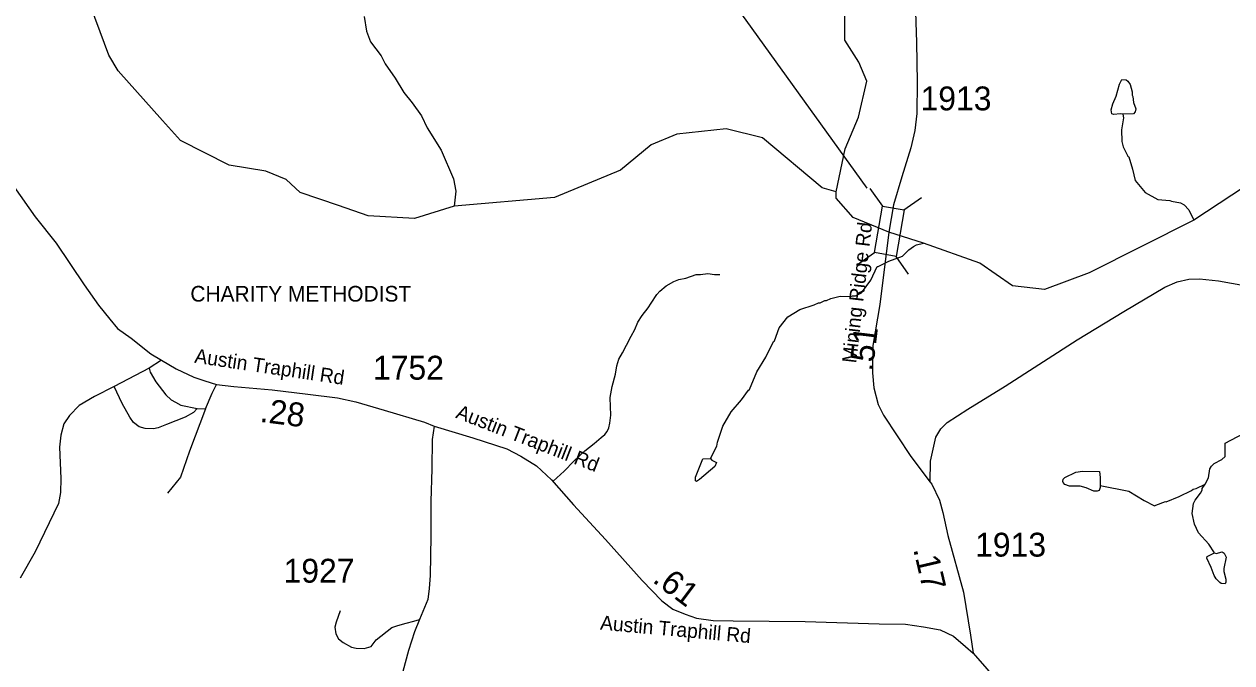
# Model space of a CAD drawing. Extents: x 1248224 to 1454986, y 825081 to 985870.
# Drawn here: x 1424043 to 1430374, y 935145 to 938490 of the extents above; entities that cross this region are included whole.
import ezdxf

# ---------------------------------------------------------------- set-up
doc = ezdxf.new("R2010")
doc.units = 0
for name, color, linetype in [('Exist Cultural Church with Cemetery Label', 7, 'Continuous'), ('Exist Hydrographic Creek Single Shore', 7, 'Continuous'), ('Exist Hydrographic Misc Water Feature', 7, 'Continuous'), ('Exist Road Non-System Type 51', 7, 'Continuous'), ('Exist Road Secondary Mileage Hundredths English Label', 7, 'Continuous'), ('Exist Road Secondary Structure Standard Bridge CELL', 7, 'Continuous'), ('Exist Road Secondary Structure Standard Bridge Number Label', 7, 'Continuous'), ('Exist Road Secondary Type 51 Attributed', 7, 'Continuous'), ('Exist Road Secondary Type 51 Label', 7, 'Continuous'), ('Exist Road Secondary Type 51 Number Label', 7, 'Continuous')]:
    doc.layers.add(name, color=color, linetype=linetype)

msp = doc.modelspace()

# ---------------------------------------------------------------- linework, layer by layer
at = {"layer": 'Exist Hydrographic Creek Single Shore'}
for points in [[(1432111.9, 937113.7), (1431966.4, 937481.6), (1431836.4, 937645), (1431772.4, 937787.6), (1431320.3, 938095.4), (1431219.4, 938074.4), (1430773.4, 937856.9), (1430175.5, 937463.3), (1429626.3, 937187.3), (1429391.3, 937100.1), (1429224.3, 937119.9), (1429052.4, 937238.3), (1428758.2, 937343), (1428575.7, 937400.2)], [(1428300.3, 937611.3), (1428226.3, 937632.5), (1427914.3, 937894.9), (1427723.3, 937941.3), (1427464.3, 937913.8), (1427329.3, 937857.4), (1427168.3, 937726), (1426823.3, 937582), (1426297.3, 937536.7), (1426088.3, 937472), (1425846.3, 937486.7), (1425690.4, 937540.2)], [(1428575.7, 937400.2), (1428389.3, 937478.1), (1428300.3, 937578.5), (1428300.3, 937611.3)]]:
    msp.add_lwpolyline(points, dxfattribs=at)
at = {"layer": 'Exist Hydrographic Misc Water Feature'}
for points in [[(1424487.3, 938328.4), (1424368.3, 938649.2), (1424227.3, 938711.1), (1424097.3, 938854.9), (1423967.3, 939064.3), (1423945.2, 939206), (1424049.3, 939397.5), (1424006.2, 939782.5), (1424013.2, 940557.2), (1423615.2, 941090.5), (1423391.2, 941571.1), (1423156.2, 941950), (1423126.3, 942091.8), (1423173.2, 942366.7), (1423168.2, 942540.8), (1423144.2, 942574.1), (1423138.3, 942692.4), (1423114.3, 942752)], [(1428300.3, 937611.3), (1428346.4, 937836.9), (1428416.3, 938002.9), (1428461.3, 938192.3), (1428418, 938290.5), (1428345.5, 938405.7), (1428341.3, 939280.3), (1428290.1, 939621.5), (1428238.5, 939690.4), (1427953.3, 939886), (1427665.3, 940092.9), (1427418.3, 940248.9), (1426716.3, 941037.8), (1426659.3, 941130.9)], [(1425825.5, 938530.3), (1425837.2, 938453.6), (1425859.1, 938397.6), (1425913.9, 938324.6), (1425935.2, 938282.1), (1425987.9, 938207.2), (1426032.6, 938132.3), (1426077.6, 938077.5), (1426126, 938010.9), (1426155.3, 937948), (1426229.3, 937830.6), (1426292.7, 937679.4), (1426305.5, 937615.9), (1426297.3, 937536.7)], [(1424768.6, 937985.2), (1424535.3, 938245.2), (1424487.3, 938328.4)], [(1429803.4, 938019.5), (1429789.9, 938020.2), (1429753.8, 938017), (1429745.9, 938021.1), (1429742.3, 938041.2), (1429750.9, 938073), (1429767.5, 938112.7), (1429784.6, 938176.5), (1429797, 938200.3), (1429821, 938197.8), (1429828.9, 938191.7), (1429840.6, 938173.4), (1429851.9, 938135.2), (1429851.6, 938119.2), (1429855.4, 938111.1), (1429858.9, 938079.1), (1429870.4, 938046.8), (1429868.1, 938030.9), (1429857.9, 938021.1), (1429803.4, 938019.5)], [(1425690.4, 937540.2), (1425490.3, 937608.9), (1425416.3, 937676), (1425309.2, 937720.8), (1425118.2, 937751), (1424862.2, 937880.9), (1424768.6, 937985.2)], [(1429803.4, 938019.5), (1429805.5, 937999.9), (1429796.5, 937936.1), (1429797.4, 937876.1), (1429804.9, 937847.9), (1429828.1, 937799.5), (1429834, 937795.3), (1429854.2, 937731.6), (1429867.8, 937670.6), (1429919.8, 937608.9), (1429986.2, 937572.5), (1430050, 937567.3), (1430058, 937563.2), (1430105.8, 937554.3), (1430123.6, 937543.9), (1430149.2, 937517.5), (1430175.5, 937463.3)], [(1427641.7, 936215.6), (1427675, 936280.3), (1427677.4, 936300.3), (1427704.9, 936383.9), (1427750.1, 936459), (1427803.2, 936522.1), (1427840.1, 936573.4), (1427846.2, 936577.3), (1427883.8, 936668.7), (1427931.1, 936745.9), (1427970.5, 936827.2), (1427976.6, 936831.1), (1428001.7, 936898.8), (1428046.4, 936957.9), (1428109.4, 936996.1), (1428183.8, 937019.4), (1428208, 937031), (1428216, 937030.9), (1428240.2, 937042.5), (1428248.3, 937042.3), (1428272.5, 937053.9), (1428320.7, 937065.1), (1428376.6, 937064), (1428384.6, 937067.8), (1428400.6, 937067.5), (1428432.9, 937083), (1428482, 937150.2), (1428515.3, 937221.6), (1428520.4, 937220.8), (1428575.7, 937248.5), (1428648.2, 937275.2), (1428680.8, 937308.7), (1428705.1, 937326.2), (1428721.2, 937333.9), (1428758.2, 937343)], [(1430234.7, 936080.3), (1430252, 936113.4), (1430258.9, 936161.4), (1430267.1, 936175.2), (1430281.4, 936189), (1430321.8, 936210.2), (1430339.9, 936225.8), (1430339.2, 936296), (1430436.1, 936346.2)], [(1427641.7, 936215.6), (1427647.8, 936206.8), (1427671.6, 936194.3), (1427663.2, 936172.5), (1427584, 936105.8), (1427567.8, 936094.1), (1427561.9, 936098.2), (1427562.3, 936118.2), (1427599.9, 936213.7), (1427641.7, 936215.6)], [(1429683.4, 936073.1), (1429683.2, 936063.8), (1429678.9, 936047.8), (1429668.9, 936044), (1429650.9, 936044.3), (1429611.1, 936061), (1429579.4, 936069.6), (1429523.4, 936070.7), (1429499.5, 936079.1), (1429489.7, 936089.3), (1429487.8, 936095.3), (1429490, 936107.3), (1429498.2, 936115.2), (1429556.6, 936144.1), (1429590.7, 936149.5), (1429679.6, 936147.9), (1429684.1, 936115.8), (1429683.4, 936073.1)], [(1429683.4, 936073.1), (1429834.9, 936045), (1429914, 935995.5), (1429969.6, 935966.5), (1429975.9, 935971.4), (1430026, 935989.5), (1430029.2, 935987.7), (1430098.4, 936016.2), (1430162.9, 936047), (1430171, 936054.9), (1430187.1, 936058.6), (1430234.7, 936080.3)], [(1430283.3, 935721), (1430254.1, 935767.2), (1430199.1, 935826.2), (1430178.2, 935871.7), (1430167.1, 935927.8), (1430173.7, 935978.8), (1430182, 935996.6), (1430210.7, 936034.2), (1430218.9, 936050), (1430219.1, 936058), (1430234.7, 936080.3)], [(1430283.3, 935721), (1430291.2, 935718.5), (1430323.4, 935726), (1430333.2, 935719.7), (1430344.8, 935697.6), (1430331.9, 935639.7), (1430331.6, 935623.7), (1430342.9, 935583.6), (1430342.6, 935567.5), (1430338.5, 935559.6), (1430318.5, 935560), (1430310.6, 935566.1), (1430292.9, 935584.4), (1430281.3, 935602.6), (1430266, 935645), (1430242.8, 935693.4), (1430245, 935701.4), (1430283.3, 935721)]]:
    msp.add_lwpolyline(points, dxfattribs=at)
at = {"layer": 'Exist Road Non-System Type 51'}
for points in [[(1426815.4, 936096.6), (1426874.5, 936149.5), (1426923.6, 936200.7), (1426982.8, 936255.5), (1427031.6, 936294.6), (1427068, 936325.8), (1427086.4, 936341.6), (1427098.7, 936357.2), (1427107.1, 936375), (1427113.6, 936401), (1427118.4, 936442.9), (1427114.2, 936533), (1427114.3, 936535), (1427125.5, 936592.9), (1427142.6, 936656.7), (1427149.4, 936700.5), (1427160.2, 936736.3), (1427178.8, 936767.9), (1427199.7, 936809.5), (1427224.5, 936855.2), (1427243.4, 936890.9), (1427260, 936928.5), (1427282.6, 936964.1), (1427313.4, 937003.6), (1427330, 937029.2), (1427358.9, 937074.7), (1427375.3, 937092.4), (1427407.9, 937119.7), (1427448.5, 937142.9), (1427474.6, 937152.5), (1427510.8, 937159.7), (1427565.2, 937178.8), (1427589.1, 937178.3), (1427627.3, 937183.5), (1427661.2, 937178.9), (1427689.2, 937178.3)], [(1424697.1, 936688.1), (1424703.2, 936666.9), (1424733.4, 936617), (1424786.2, 936549), (1424813.4, 936523.3), (1424836.1, 936509.7), (1424864.8, 936494.6), (1424949.4, 936477.9)], [(1424949.4, 936477.9), (1424931.2, 936456.8), (1424887.4, 936432.6), (1424789.2, 936393.3), (1424745.4, 936376.7), (1424719.8, 936370.6), (1424677.5, 936372.1), (1424645.8, 936381.2), (1424615.5, 936403.9), (1424595.9, 936432.6), (1424556.6, 936503.6), (1424514.3, 936592.8)], [(1424993.2, 936474.9), (1425027.9, 936556.6), (1425051.3, 936603.6)], [(1424993.2, 936474.9), (1424908.6, 936254.2), (1424861.8, 936116.7), (1424793.9, 936034.4)], [(1424949.4, 936477.9), (1424993.2, 936474.9)], [(1425700, 935416.9), (1425678.9, 935357.9), (1425671.3, 935332.2), (1425677.4, 935297.5), (1425691, 935270.3), (1425715.1, 935250.6), (1425758.9, 935226.4), (1425783.1, 935221.9), (1425825.4, 935220.4), (1425861.6, 935231), (1425888.8, 935265.7), (1425970.4, 935329.2), (1426002.1, 935341.3), (1426045.9, 935353.4), (1426085.2, 935364), (1426115.8, 935372.7)]]:
    msp.add_lwpolyline(points, dxfattribs=at)
at = {"layer": 'Exist Road Secondary Structure Standard Bridge CELL'}
for p, q in [((1428543.6, 937537.6), (1428478.8, 937630.3)), ((1428655.1, 937517.8), (1428747.8, 937582.7)), ((1428407.2, 937228.7), (1428499.9, 937293.6)), ((1428678.8, 937180.7), (1428614, 937273.4))]:
    msp.add_line(p, q, dxfattribs=at)
msp.add_lwpolyline([(1428499.9, 937293.6), (1428543.1, 937537.6), (1428657.1, 937517.5), (1428614, 937273.4)], close=True, dxfattribs=at)
at = {"layer": 'Exist Road Secondary Structure Standard Bridge Number Label'}
msp.add_line((1428462.7, 937632), (1427287.8, 939260), dxfattribs=at)
at = {"layer": 'Exist Road Secondary Type 51 Attributed'}
for points in [[(1423181.6, 938906.2), (1423242.6, 938835.4), (1423297.2, 938741.6), (1423379.2, 938562.4), (1423465.1, 938392.4), (1423477.8, 938366.7), (1423564.7, 938232.1), (1423637, 938126.6), (1423841.3, 937846.5), (1424101, 937481.1), (1424210, 937343.4), (1424356.4, 937124.5), (1424432.5, 937019), (1424491.1, 936944.8), (1424532.1, 936895.9), (1424603.9, 936845.8), (1424707.4, 936763.8), (1424761.8, 936729.5)], [(1428740.8, 938656.2), (1428721.8, 938639.1), (1428714.4, 938606.6), (1428720.3, 938394.6), (1428724.1, 938186.9), (1428722.2, 938023.1), (1428712.6, 937933.6), (1428690.9, 937842.7), (1428643.5, 937690.1), (1428601.1, 937544.3), (1428575.7, 937400.2)], [(1428575.7, 937400.2), (1428528.2, 937022.1), (1428492.2, 936806.3), (1428490.3, 936663.4), (1428497.7, 936586.2), (1428520.5, 936498.6), (1428547.2, 936441.4), (1428691.8, 936226.2), (1428792.2, 936090.9)], [(1428792.2, 936090.9), (1428795.1, 936201.7), (1428823.1, 936327.6), (1428848.2, 936371), (1428881.8, 936403.1), (1428990.8, 936474.5), (1429185.1, 936593.4), (1429563.3, 936837.5), (1429807.9, 936985.7), (1430022.5, 937112.1), (1430088.2, 937140.1), (1430148.3, 937154.1), (1430204.2, 937155.5), (1430303.5, 937145.7), (1430577.4, 937096.7)], [(1424761.8, 936729.5), (1424697.1, 936688.1), (1424514.3, 936592.8), (1424411.2, 936540.8), (1424331.7, 936492.8), (1424281, 936440.6), (1424250.8, 936396.7), (1424234.3, 936337.7), (1424227.5, 936275.3), (1424235.7, 936110.6), (1424233, 936037.8), (1424222, 935978.8), (1424100.3, 935726.8), (1424022.1, 935588.2)], [(1424761.8, 936729.5), (1424839.1, 936684.5), (1424932.6, 936641.3), (1424990.1, 936621.6), (1425051.3, 936603.6), (1425141.2, 936592.8), (1425342.6, 936574.8), (1425529.6, 936551.4), (1425686.1, 936533.4), (1425780.8, 936511.8), (1425930, 936468.6), (1426142.2, 936405.7), (1426192.1, 936384.3)], [(1426192.1, 936384.3), (1426182.2, 936314.7), (1426180.4, 936161.7), (1426175.1, 935990.8), (1426175.1, 935809), (1426171.5, 935603.1), (1426166.1, 935534.7), (1426158.9, 935477.1), (1426115.8, 935372.7), (1426088.8, 935307.9), (1426058.2, 935208.9), (1426027.8, 935099.9), (1425981.1, 934921.7), (1425961.6, 934820), (1425947.2, 934694.1), (1425929.2, 934492.5), (1425914.8, 934352.8), (1425907.6, 934261.1), (1425938.2, 934079.3), (1425952.6, 933964.1), (1425963.3, 933889.2), (1425965.1, 933854.2), (1425959.7, 933821.8), (1425931, 933789.4)], [(1426192.1, 936384.3), (1426395.5, 936323.2), (1426573.6, 936265.6), (1426647.3, 936227.8), (1426728.2, 936177.4), (1426807.4, 936103.6), (1426922.4, 935972.3), (1427089.7, 935790.5), (1427283.3, 935575.6), (1427385.8, 935469.4), (1427443.4, 935426.2), (1427508.1, 935399.2), (1427567.5, 935379.4), (1427655.6, 935366.8), (1427759.9, 935365), (1428136.6, 935361.6), (1428525, 935349), (1428662.8, 935347.2), (1428758.1, 935332.8), (1428844.3, 935317), (1428914.4, 935284.6), (1428978.6, 935230.8), (1429017.7, 935195.8)], [(1428792.2, 936090.9), (1428801.3, 936081.4), (1428840.8, 935996.9), (1428858.8, 935933.2), (1428884.7, 935811.3), (1428966.5, 935514.3), (1429003.7, 935289.6), (1429017.7, 935195.8)], [(1429017.7, 935195.8), (1429089.3, 935114.3), (1429174.1, 935013.4), (1429244.3, 934952), (1429333.4, 934900.8), (1429470.8, 934845.2), (1429619.8, 934799.9), (1429789.4, 934747.2), (1429868.3, 934715.1), (1429942.8, 934665.3)]]:
    msp.add_lwpolyline(points, dxfattribs=at)

# ---------------------------------------------------------------- texts
at = {"layer": 'Exist Cultural Church with Cemetery Label'}
msp.add_text('CHARITY METHODIST ', height=82.021, dxfattribs=at).set_placement((1424913.9, 937037.1))
at = {"layer": 'Exist Road Secondary Mileage Hundredths English Label'}
for s, rotation, p in [('.51', 83.07429, (1428491.2, 936668.9)), ('.28', 352.86948, (1425275, 936407.6)), ('.17', 283.19506, (1428703.3, 935740.3)), ('.61', 323.10907, (1427331.7, 935571.5))]:
    msp.add_text(s, height=125, rotation=rotation, dxfattribs=at).set_placement(p)
at = {"layer": 'Exist Road Secondary Type 51 Label'}
for s, rotation, p in [('Mining Ridge Rd', 83.44988, (1428404.6, 936712.2)), ('Austin Traphill Rd', 351.54942, (1424932.4, 936717.2)), ('Austin Traphill Rd', 338.78115, (1426300.5, 936429.8)), ('Austin Traphill Rd', 354.82573, (1427060.5, 935319.3))]:
    msp.add_text(s, height=75, rotation=rotation, dxfattribs=at).set_placement(p)
at = {"layer": 'Exist Road Secondary Type 51 Number Label'}
for s, p in [('1913', (1428742.2, 938038.8)), ('1752', (1425871.5, 936628.3)), ('1913', (1429028.3, 935701.4)), ('1927', (1425402.8, 935564.8))]:
    msp.add_text(s, height=125, dxfattribs=at).set_placement(p)

doc.saveas('drawing.dxf')
